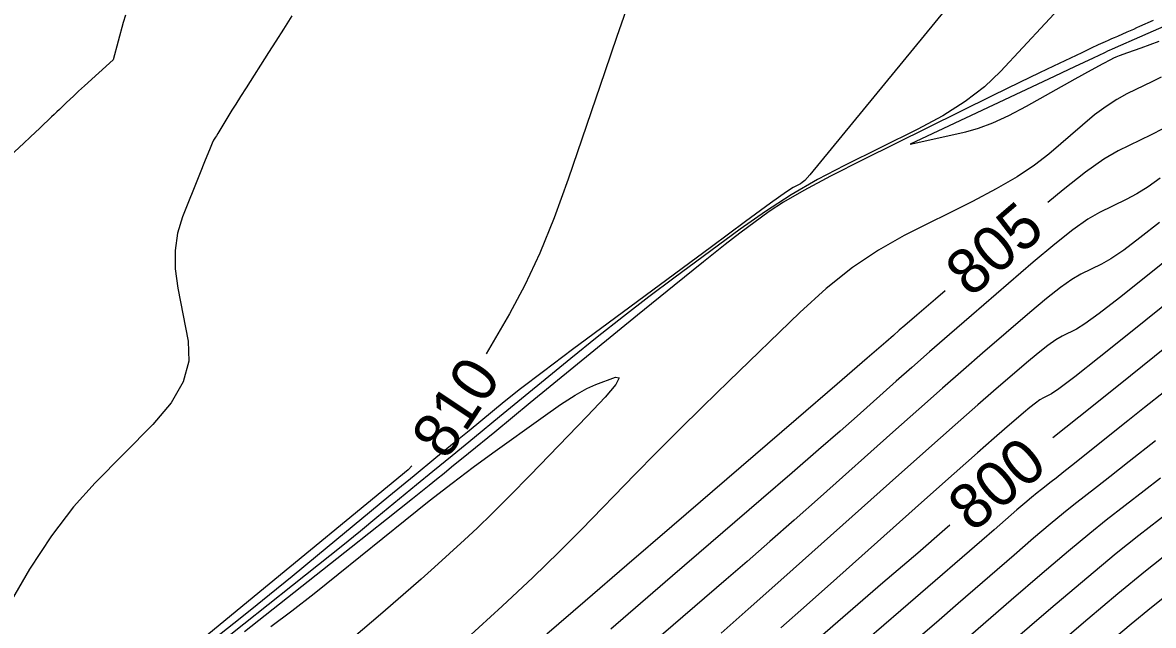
# Model space of a CAD drawing. Extents: x 2079879 to 2092887, y 778083 to 784051.
# Drawn here: x 2084289.5 to 2084359.8, y 781101 to 781138.5 of the extents above; entities that cross this region are included whole.
import ezdxf

# ---------------------------------------------------------------- set-up
doc = ezdxf.new("R2010")
doc.units = 0
doc.layers.add('DT_X_Contour_Major', color=7, linetype='Continuous')
doc.layers.add('DT_X_Contour_Minor', color=7, linetype='Continuous')

msp = doc.modelspace()

# ---------------------------------------------------------------- linework, layer by layer
at = {"layer": 'DT_X_Contour_Major'}
for points in [[(2084327.015, 781139.177), (2084326.465, 781137.589), (2084325.714, 781135.39), (2084323.443, 781128.714), (2084322.576, 781126.313), (2084321.677, 781124.117), (2084320.747, 781122.127), (2084319.786, 781120.342), (2084318.352, 781117.874)], [(2084370.308, 781139.179), (2084366.451, 781136.283), (2084365.142, 781135.298), (2084364.106, 781134.513), (2084363.344, 781133.93), (2084362.856, 781133.547), (2084361.919, 781132.794), (2084361.515, 781132.5), (2084361.008, 781132.184), (2084360.396, 781131.844), (2084359.681, 781131.482), (2084357.634, 781130.485), (2084356.741, 781129.967), (2084355.597, 781129.161), (2084354.202, 781128.067), (2084353.247, 781127.265)], [(2084386.613, 781138.939), (2084385.327, 781137.907), (2084383.687, 781136.588), (2084378.841, 781132.687), (2084377.22, 781131.383), (2084375.991, 781130.4), (2084375.155, 781129.736), (2084374.711, 781129.393), (2084374.051, 781128.902), (2084373.781, 781128.702), (2084373.467, 781128.467), (2084373.108, 781128.198), (2084372.704, 781127.895), (2084371.568, 781127.042), (2084370.845, 781126.481), (2084369.528, 781125.437), (2084367.618, 781123.91), (2084365.113, 781121.901), (2084357.641, 781115.898), (2084355.184, 781113.926), (2084353.573, 781112.636)], [(2084346.876, 781121.791), (2084346.265, 781121.265), (2084345.108, 781120.267), (2084344.361, 781119.621), (2084344.024, 781119.328), (2084343.672, 781119.014), (2084343.194, 781118.599), (2084342.024, 781117.589), (2084340.162, 781115.985), (2084337.608, 781113.787), (2084329.875, 781107.133), (2084327.08, 781104.727), (2084324.495, 781102.499), (2084322.119, 781100.449)], [(2084313.714, 781110.908), (2084313.483, 781110.665), (2084303.562, 781102.487), (2084301.684, 781100.939), (2084300.3, 781099.8), (2084299.412, 781099.07), (2084299.018, 781098.75), (2084298.627, 781098.44), (2084298.185, 781098.177), (2084297.15, 781097.618), (2084295.524, 781096.763), (2084293.305, 781095.614), (2084286.599, 781092.155)], [(2084347.163, 781107.22), (2084346.845, 781106.943), (2084345.166, 781105.488), (2084343.01, 781103.624), (2084336.625, 781098.109)], [(2084360.929, 781105.619), (2084359.33, 781104.356), (2084357.6, 781102.944), (2084355.739, 781101.382), (2084353.748, 781099.67)]]:
    msp.add_lwpolyline(points, dxfattribs=at)
at = {"layer": 'DT_X_Contour_Minor'}
for points in [[(2084348.882, 781141.703), (2084338.469, 781128.989), (2084338.153, 781128.648), (2084338.078, 781128.576), (2084337.987, 781128.506), (2084337.882, 781128.439), (2084337.761, 781128.375), (2084337.419, 781128.205), (2084337.005, 781127.927), (2084336.021, 781127.22), (2084334.468, 781126.085), (2084332.344, 781124.52), (2084325.92, 781119.775), (2084323.709, 781118.134), (2084321.896, 781116.771), (2084320.48, 781115.684), (2084319.462, 781114.875), (2084317.275, 781113.086), (2084316.348, 781112.328), (2084315.21, 781111.393), (2084313.86, 781110.281), (2084312.297, 781108.994), (2084307.848, 781105.326), (2084306.272, 781104.03), (2084304.882, 781102.896), (2084303.678, 781101.922), (2084302.66, 781101.109), (2084300.193, 781099.154)], [(2084354.48, 781139.911), (2084350.313, 781135.413), (2084349.32, 781134.464), (2084348.127, 781133.548), (2084346.733, 781132.663), (2084345.139, 781131.809), (2084340.621, 781129.575), (2084338.945, 781128.699), (2084337.306, 781127.747), (2084335.705, 781126.719), (2084334.14, 781125.615), (2084330.018, 781122.571), (2084328.458, 781121.402), (2084326.869, 781120.179), (2084325.252, 781118.902), (2084323.605, 781117.571), (2084319.178, 781113.951), (2084317.61, 781112.668), (2084316.226, 781111.534), (2084315.027, 781110.55), (2084314.013, 781109.715), (2084311.554, 781107.688), (2084310.535, 781106.854), (2084309.319, 781105.873), (2084307.909, 781104.744), (2084306.302, 781103.468), (2084301.759, 781099.868)], [(2084363.406, 781139.502), (2084359.802, 781137.917), (2084358.617, 781137.396), (2084357.766, 781137.021), (2084357.248, 781136.794), (2084357.063, 781136.712), (2084357.016, 781136.691), (2084356.77, 781136.576), (2084356.067, 781136.246), (2084354.909, 781135.701), (2084353.294, 781134.941), (2084344.693, 781130.892), (2084348.16, 781131.659), (2084348.953, 781131.882), (2084349.844, 781132.222), (2084350.834, 781132.68), (2084351.924, 781133.256), (2084354.961, 781134.949), (2084355.965, 781135.507), (2084356.699, 781135.912), (2084357.163, 781136.163), (2084357.356, 781136.261), (2084357.512, 781136.319), (2084357.722, 781136.397), (2084358.235, 781136.587), (2084359.05, 781136.889), (2084360.168, 781137.303)], [(2084295.918, 781138.92), (2084295.785, 781138.448), (2084295.16, 781136.148), (2084293.366, 781134.513), (2084293.009, 781134.186), (2084292.706, 781133.906), (2084292.456, 781133.674), (2084292.261, 781133.489), (2084291.813, 781133.058), (2084291.647, 781132.898), (2084291.485, 781132.743), (2084291.328, 781132.591), (2084291.174, 781132.444), (2084290.771, 781132.056), (2084290.584, 781131.878), (2084290.326, 781131.635), (2084289.997, 781131.327), (2084289.597, 781130.954), (2084288.436, 781129.874)], [(2084306.271, 781138.876), (2084305.744, 781138.048), (2084305.26, 781137.289), (2084304.82, 781136.597), (2084303.423, 781134.403), (2084303.074, 781133.854), (2084302.78, 781133.387), (2084302.539, 781133.002), (2084302.352, 781132.698), (2084301.778, 781131.757), (2084301.662, 781131.566), (2084301.574, 781131.423), (2084301.517, 781131.328), (2084301.402, 781131.139), (2084301.314, 781130.953), (2084301.139, 781130.539), (2084300.876, 781129.895), (2084300.525, 781129.021), (2084299.472, 781126.386), (2084299.157, 781125.368), (2084299.002, 781124.287), (2084299.007, 781123.146), (2084299.171, 781121.942), (2084299.822, 781118.652), (2084299.868, 781117.402), (2084299.516, 781116.122), (2084298.766, 781114.812), (2084297.619, 781113.471), (2084294.03, 781109.853), (2084292.68, 781108.352), (2084291.321, 781106.562), (2084289.955, 781104.482), (2084288.58, 781102.113)], [(2084359.804, 781138.574), (2084358.956, 781138.2), (2084358.77, 781138.118), (2084358.575, 781138.032), (2084358.371, 781137.942), (2084358.159, 781137.849), (2084357.58, 781137.594), (2084357.381, 781137.507), (2084357.22, 781137.436), (2084357.096, 781137.381), (2084357.008, 781137.342), (2084356.825, 781137.262), (2084356.682, 781137.196), (2084356.391, 781137.061), (2084355.952, 781136.855), (2084355.365, 781136.579), (2084353.603, 781135.749), (2084352.744, 781135.338), (2084351.488, 781134.727), (2084349.836, 781133.916), (2084347.787, 781132.905), (2084341.796, 781129.942), (2084339.745, 781128.907), (2084338.084, 781128.023), (2084336.815, 781127.291), (2084335.937, 781126.711), (2084334.116, 781125.366), (2084333.206, 781124.67), (2084331.842, 781123.588), (2084330.023, 781122.12), (2084327.749, 781120.268), (2084321.081, 781114.815), (2084318.871, 781113.007), (2084317.242, 781111.675), (2084316.195, 781110.818), (2084315.729, 781110.436), (2084315.261, 781110.05), (2084314.797, 781109.677), (2084313.756, 781108.85), (2084312.139, 781107.566), (2084309.945, 781105.827), (2084303.325, 781100.582)], [(2084360.295, 781135.054), (2084359.767, 781134.796), (2084358.17, 781134.018), (2084357.547, 781133.678), (2084356.879, 781133.243), (2084356.164, 781132.711), (2084355.404, 781132.084), (2084353.313, 781130.283), (2084352.429, 781129.593), (2084351.343, 781128.872), (2084350.055, 781128.121), (2084348.566, 781127.34), (2084344.327, 781125.216), (2084342.729, 781124.319), (2084341.114, 781123.222), (2084339.484, 781121.924), (2084337.837, 781120.426), (2084333.424, 781116.163), (2084331.819, 781114.603), (2084330.315, 781113.12), (2084328.911, 781111.714), (2084327.608, 781110.384), (2084324.266, 781106.942), (2084322.883, 781105.552), (2084321.239, 781103.965), (2084319.334, 781102.181), (2084317.169, 781100.199)], [(2084360.249, 781128.785), (2084359.489, 781128.249), (2084358.785, 781127.806), (2084358.134, 781127.456), (2084356.473, 781126.646), (2084355.748, 781126.226), (2084354.819, 781125.572), (2084353.687, 781124.684), (2084352.351, 781123.562), (2084348.516, 781120.258), (2084347.144, 781119.073), (2084345.904, 781117.995), (2084344.796, 781117.024), (2084343.821, 781116.16), (2084341.396, 781113.999), (2084340.341, 781113.067), (2084338.997, 781111.893), (2084337.363, 781110.477), (2084335.439, 781108.818), (2084329.923, 781104.071), (2084327.929, 781102.354), (2084326.085, 781100.765)], [(2084360.208, 781126.036), (2084358.983, 781125.07), (2084357.971, 781124.314), (2084357.173, 781123.768), (2084356.588, 781123.43), (2084355.311, 781122.808), (2084354.755, 781122.485), (2084354.041, 781121.983), (2084353.172, 781121.301), (2084352.145, 781120.439), (2084349.2, 781117.902), (2084348.022, 781116.881), (2084346.699, 781115.723), (2084345.231, 781114.427), (2084343.617, 781112.993), (2084339.119, 781108.984), (2084337.488, 781107.536), (2084335.97, 781106.197), (2084334.564, 781104.968), (2084333.27, 781103.848), (2084329.97, 781101.009), (2084328.778, 781099.982)], [(2084364.21, 781126.559), (2084359.352, 781122.656), (2084357.717, 781121.356), (2084356.453, 781120.38), (2084355.561, 781119.729), (2084355.041, 781119.404), (2084354.15, 781118.97), (2084353.761, 781118.745), (2084353.263, 781118.394), (2084352.656, 781117.918), (2084351.94, 781117.316), (2084349.884, 781115.545), (2084348.901, 781114.689), (2084347.495, 781113.451), (2084345.666, 781111.829), (2084343.413, 781109.825), (2084336.843, 781103.97), (2084334.636, 781102.005), (2084332.943, 781100.501)], [(2084364.661, 781124.23), (2084358.497, 781119.277), (2084356.45, 781117.641), (2084354.934, 781116.445), (2084353.949, 781115.691), (2084353.494, 781115.378), (2084352.989, 781115.132), (2084352.768, 781115.004), (2084352.486, 781114.805), (2084352.141, 781114.535), (2084351.734, 781114.193), (2084350.568, 781113.188), (2084349.929, 781112.63), (2084348.888, 781111.711), (2084347.444, 781110.429), (2084345.599, 781108.786), (2084340.14, 781103.922), (2084338.248, 781102.239), (2084336.665, 781100.837)], [(2084304.966, 781100.913), (2084306.253, 781101.886), (2084307.648, 781102.973), (2084309.15, 781104.174), (2084313.299, 781107.529), (2084314.807, 781108.734), (2084316.22, 781109.835), (2084317.536, 781110.831), (2084318.758, 781111.723), (2084321.887, 781113.96), (2084322.971, 781114.715), (2084323.877, 781115.301), (2084324.604, 781115.718), (2084325.152, 781115.967), (2084326.377, 781116.407), (2084326.613, 781116.379), (2084326.4, 781115.967), (2084325.739, 781115.17), (2084324.63, 781113.989), (2084321.074, 781110.326), (2084319.82, 781109.045), (2084318.724, 781107.948), (2084317.786, 781107.036), (2084317.005, 781106.308), (2084315.135, 781104.613), (2084314.294, 781103.862), (2084313.174, 781102.881), (2084311.775, 781101.67), (2084310.096, 781100.228)], [(2084360.526, 781115.527), (2084359.268, 781114.521), (2084358.231, 781113.694), (2084355.759, 781111.728), (2084354.919, 781111.06), (2084354.255, 781110.534), (2084353.767, 781110.149), (2084353.454, 781109.904), (2084352.854, 781109.439), (2084352.591, 781109.229), (2084352.25, 781108.947), (2084351.834, 781108.593), (2084351.34, 781108.167), (2084349.922, 781106.935), (2084349.16, 781106.275), (2084347.937, 781105.217), (2084346.253, 781103.761), (2084344.109, 781101.909), (2084337.775, 781096.438)], [(2084359.94, 781112.462), (2084358.311, 781111.171), (2084357.113, 781110.225), (2084356.345, 781109.624), (2084354.873, 781108.484), (2084354.226, 781107.968), (2084353.392, 781107.276), (2084352.37, 781106.407), (2084351.159, 781105.362), (2084347.68, 781102.341), (2084346.335, 781101.174), (2084344.909, 781099.938)], [(2084360.252, 781110.137), (2084359.237, 781109.345), (2084356.892, 781107.529), (2084355.862, 781106.707), (2084354.534, 781105.605), (2084352.906, 781104.222), (2084350.978, 781102.558), (2084345.438, 781097.747)], [(2084362.128, 781109.066), (2084358.91, 781106.574), (2084357.498, 781105.447), (2084355.675, 781103.934), (2084353.441, 781102.037), (2084350.797, 781099.754)], [(2084361.205, 781103.303), (2084359.699, 781102.104), (2084358.43, 781101.067), (2084357.397, 781100.192)]]:
    msp.add_lwpolyline(points, dxfattribs=at)

# ---------------------------------------------------------------- texts
at = {"layer": 'DT_X_Contour_Major'}
for s, rotation, p in [('805', 40.66645, (2084348.453, 781121.309)), ('810', 56.34794, (2084315.869, 781111.18)), ('800', 40.19387, (2084348.588, 781106.711))]:
    msp.add_text(s, height=2.8, rotation=rotation, dxfattribs=at).set_placement(p)

doc.saveas('drawing.dxf')
